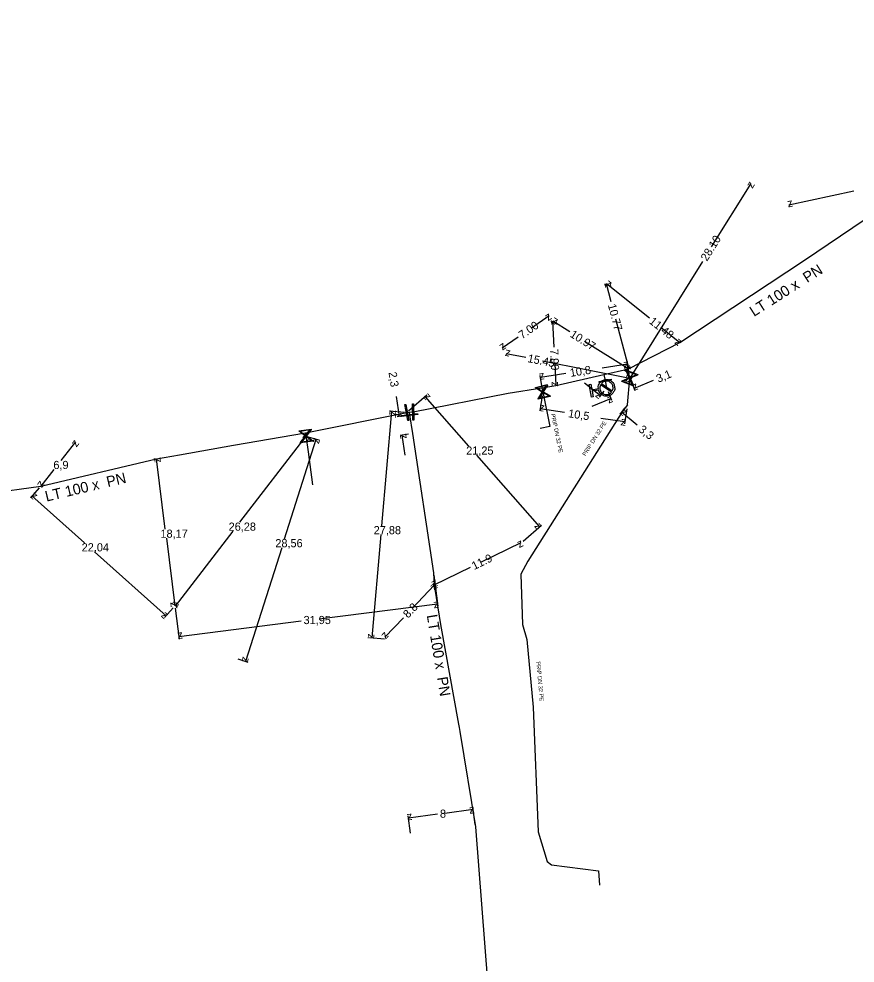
# Model space of a CAD drawing. Extents: x -643544 to -637295, y -1119190 to -1111715.
# Drawn here: x -641711.9 to -641609.4, y -1114649.5 to -1114533.8 of the extents above; entities that cross this region are included whole.
import ezdxf

# ---------------------------------------------------------------- set-up
doc = ezdxf.new("R2010")
doc.units = 0
for name, color, linetype in [('Default', 7, 'Continuous'), ('VP Hydrant', 7, 'Continuous'), ('VP Kótování', 7, 'Continuous'), ('VP Popis přípojky', 7, 'Continuous'), ('VP Přípojka', 7, 'Continuous'), ('VP Řad', 7, 'Continuous'), ('VP Řad - popis', 7, 'Continuous'), ('VP Šoupě', 7, 'Continuous')]:
    doc.layers.add(name, color=color, linetype=linetype)

msp = doc.modelspace()

# ---------------------------------------------------------------- linework, layer by layer
at = {"layer": 'Default'}
for points in [[(-641640.8617918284, -1114579.065443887), (-641640.8975815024, -1114578.7066573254), (-641640.6883984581, -1114578.4063442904), (-641640.4525226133, -1114578.067399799), (-641640.0432853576, -1114577.9926076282), (-641639.6359694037, -1114577.9181665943), (-641639.2960642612, -1114578.1538668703), (-641638.9561591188, -1114578.3895671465), (-641638.8813669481, -1114578.7988044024), (-641638.8072770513, -1114579.2041990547), (-641639.0418411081, -1114579.5448892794), (-641639.276405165, -1114579.8855795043), (-641639.683721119, -1114579.960020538), (-641640.0929583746, -1114580.0348127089), (-641640.4334730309, -1114579.8012093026), (-641640.7372775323, -1114579.5946498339), (-641640.828784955, -1114579.246046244)], [(-641639.1477845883, -1114579.361733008), (-641639.0157649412, -1114579.1172173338), (-641639.06773321, -1114578.8328646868), (-641639.1281287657, -1114578.5024007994), (-641639.4044056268, -1114578.3106651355), (-641639.6806824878, -1114578.1189294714), (-641640.0130676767, -1114578.179676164), (-641640.2974203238, -1114578.2316444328), (-641640.4794336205, -1114578.441616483)], [(-641640.5830644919, -1114578.5915974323), (-641640.7189267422, -1114578.83681538), (-641640.6662561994, -1114579.1250106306), (-641640.6055095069, -1114579.4573958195), (-641640.3294082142, -1114579.648170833), (-641640.0533069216, -1114579.8389458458), (-641639.7209217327, -1114579.7781991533), (-641639.4327264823, -1114579.7255286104), (-641639.2514154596, -1114579.511713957)]]:
    msp.add_open_spline(points, degree=3, dxfattribs=at)
at = {"layer": 'VP Hydrant'}
for points in [[(-641640.828784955, -1114579.246046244), (-641641.6357316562, -1114579.3935237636), (-641641.5117803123, -1114580.0717432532), (-641641.6923826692, -1114580.1047501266), (-641641.9732922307, -1114578.5677087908), (-641641.7926898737, -1114578.5347019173), (-641641.6687385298, -1114579.2129214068), (-641640.8617918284, -1114579.065443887)], [(-641639.2514154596, -1114579.511713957), (-641640.5830644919, -1114578.5915974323)], [(-641640.4794336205, -1114578.441616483), (-641639.1477845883, -1114579.361733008)]]:
    msp.add_lwpolyline(points, dxfattribs=at)
at = {"layer": 'VP Kótování'}
for points in [[(-641626.974277, -1114561.6799580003), (-641622.144, -1114553.93)], [(-641609.561899, -1114554.898722), (-641617.51, -1114556.59)], [(-641628.102923, -1114563.490818), (-641637.007, -1114577.777)], [(-641639.282511, -1114568.457922), (-641639.86, -1114566.244)], [(-641634.610414, -1114570.436061), (-641639.86, -1114566.244)], [(-641649.04378, -1114571.624682), (-641646.891326, -1114570.128413)], [(-641644.373084, -1114572.098107), (-641646.421, -1114570.805)], [(-641646.280099, -1114573.9738690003), (-641646.421, -1114570.805)], [(-641638.743959, -1114570.522567), (-641637.142, -1114576.664)], [(-641633.198381, -1114571.563641), (-641630.89, -1114573.4070000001)], [(-641650.695603, -1114572.772938), (-641652.638326, -1114574.123413)], [(-641642.565613, -1114573.239391), (-641637.142, -1114576.664)], [(-641649.738396, -1114575.277075), (-641652.1680000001, -1114574.8)], [(-641647.687113, -1114575.6798630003), (-641637.007, -1114577.777)], [(-641637.085606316, -1114577.28321761), (-641637.325205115, -1114575.77812649)], [(-641646.192487, -1114575.9442730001), (-641646.0700000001, -1114578.699)], [(-641640.393115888, -1114576.51966198), (-641637.285901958, -1114576.02501769)], [(-641647.751305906, -1114578.98111403), (-641647.990904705, -1114577.47602291)], [(-641644.844387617, -1114577.2282698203), (-641647.951601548, -1114577.72291411)], [(-641634.160855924, -1114578.09834687), (-641636.466047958, -1114579.0658641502)], [(-641642.563065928, -1114578.34548019), (-641640.611976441, -1114579.90857002)], [(-641636.813496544, -1114578.23803841), (-641636.369296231, -1114579.29638336)], [(-641665.630453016, -1114580.01931571), (-641665.256995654, -1114582.49126426)], [(-641664.11263, -1114581.807989), (-641661.8649370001, -1114579.833162)], [(-641656.746955, -1114586.112827), (-641662.090307, -1114580.031173)], [(-641647.747228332, -1114579.96931069), (-641648.023765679, -1114581.80382454)], [(-641641.629678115, -1114581.23310286), (-641639.324486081, -1114580.26558558)], [(-641640.178056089, -1114579.36693932), (-641640.768285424, -1114580.10367897)], [(-641639.671934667, -1114579.43775983), (-641639.227734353, -1114580.49610478)], [(-641645.025338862, -1114582.00298744), (-641647.986501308, -1114581.5566174)], [(-641637.602617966, -1114581.4302179), (-641638.192847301, -1114582.16695755)], [(-641637.364528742, -1114581.53441427), (-641637.641066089, -1114583.36892812)], [(-641667.410203, -1114595.865571), (-641666.178915, -1114581.844338)], [(-641664.63685, -1114581.979756), (-641666.477765, -1114581.8180940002)], [(-641664.485389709, -1114582.37469147), (-641665.504190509, -1114582.52860999)], [(-641640.564964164, -1114582.67535095), (-641637.603801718, -1114583.12172099)], [(-641636.085448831, -1114583.53493843), (-641638.036538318, -1114581.9718486)], [(-641684.800773, -1114595.4353070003), (-641676.6803180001, -1114584.899419)], [(-641676.474386, -1114585.058139), (-641676.442705, -1114585.082557)], [(-641676.426024, -1114584.9656510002), (-641675.174401, -1114585.3624000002)], [(-641664.141808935, -1114584.64888413), (-641665.160609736, -1114584.80280265)], [(-641664.539957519, -1114587.23740546), (-641664.913414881, -1114584.76545691)], [(-641706.718875, -1114587.877591), (-641704.917701, -1114585.606272)], [(-641705.14806, -1114585.423595), (-641705.152761, -1114585.419867)], [(-641679.324431, -1114597.461652), (-641675.4603770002, -1114585.271749)], [(-641655.780493, -1114587.212827), (-641648.064307, -1114595.995173)], [(-641695.307681, -1114587.697231), (-641695.3255420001, -1114587.699465)], [(-641693.947982, -1114596.296475), (-641695.027861, -1114587.662234)], [(-641707.591184, -1114588.977591), (-641709.204701, -1114591.012272)], [(-641709.43506, -1114590.829595), (-641709.4397610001, -1114590.825867)], [(-641709.399736, -1114591.239842), (-641710.479644, -1114592.450084)], [(-641703.845346, -1114597.96785), (-641710.279908, -1114592.226241)], [(-641685.648589, -1114596.535307), (-641692.723318, -1114605.714419)], [(-641650.08663, -1114597.771989), (-641647.838937, -1114595.797162)], [(-641693.810406, -1114597.396475), (-641692.772861, -1114605.692234)], [(-641667.506801, -1114596.965571), (-641668.617915, -1114609.618338)], [(-641679.673118, -1114598.561652), (-641684.0903770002, -1114612.496749)], [(-641655.255197, -1114600.355357), (-641650.32221, -1114597.948127)], [(-641702.612588, -1114599.06785), (-641693.834908, -1114606.900241)], [(-641656.569267, -1114600.9966040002), (-641661.018407, -1114603.167723)], [(-641661.022095, -1114601.950596), (-641660.540325, -1114605.733038)], [(-641663.6688420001, -1114605.9996), (-641660.972419, -1114603.15844)], [(-641692.954736, -1114605.913842), (-641694.0346440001, -1114607.1240840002)], [(-641693.052681, -1114605.7272310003), (-641693.0705420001, -1114605.729465)], [(-641692.517386, -1114605.873139), (-641692.485705, -1114605.897557)], [(-641675.0959160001, -1114607.284563), (-641660.578229, -1114605.435442)], [(-641692.7170950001, -1114605.9875960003), (-641692.235325, -1114609.770038)], [(-641677.290276, -1114607.564059), (-641692.2732290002, -1114609.472442)], [(-641664.753964, -1114607.142968), (-641667.029358, -1114609.540497)], [(-641667.07585, -1114609.753756), (-641668.916765, -1114609.592094)], [(-641685.056024, -1114612.190651), (-641683.804401, -1114612.5874)], [(-641660.576462, -1114631.213668), (-641664.146919, -1114631.704234)], [(-641659.693015, -1114631.092286), (-641656.220919, -1114630.615234)], [(-641655.965835, -1114632.471792), (-641656.261754, -1114630.318026)], [(-641663.891835, -1114633.560792), (-641664.187754, -1114631.407026)]]:
    msp.add_lwpolyline(points, dxfattribs=at)
at = {"layer": 'VP Přípojka'}
for points in [[(-641637.29, -1114581.04), (-641637.007, -1114577.777), (-641637.279, -1114576.693)], [(-641640.169968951, -1114577.34926048), (-641640.022358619, -1114578.11810563), (-641639.865438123, -1114578.9767214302)], [(-641647.7966966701, -1114578.97070122), (-641647.67269959, -1114579.47489642), (-641646.795267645, -1114583.69966981), (-641647.99570532, -1114583.9688682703)], [(-641637.29, -1114581.04), (-641637.85, -1114581.79), (-641649.5, -1114600.23), (-641650.35, -1114601.82), (-641650.16, -1114607.99), (-641649.62, -1114609.81), (-641648.85, -1114618.09), (-641648.25, -1114633.3800000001), (-641647.15, -1114637.01), (-641646.59, -1114637.42), (-641640.83, -1114638.17), (-641640.709, -1114639.931)], [(-641676.769, -1114584.482), (-641676.712, -1114584.875), (-641676.442, -1114586.817), (-641675.882, -1114590.858)]]:
    msp.add_lwpolyline(points, dxfattribs=at)
at = {"layer": 'VP Řad'}
for points in [[(-641664.044, -1114581.95), (-641663.56, -1114581.9340000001), (-641651.899, -1114579.642), (-641647.7966966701, -1114578.97070122), (-641646.063, -1114578.687), (-641640.169968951, -1114577.34926048), (-641637.279, -1114576.693), (-641637.1510000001, -1114576.664), (-641630.89, -1114573.4070000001), (-641615.608, -1114563.331), (-641606.7634242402, -1114557.35938096), (-641586.240897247, -1114544.80244461), (-641580.483, -1114540.727), (-641575.399598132, -1114537.57020346), (-641572.667532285, -1114536.03701411), (-641569.77, -1114533.79), (-641568.18, -1114533.77)], [(-641695.01, -1114587.66), (-641692.205, -1114587.171), (-641685.591, -1114586.019), (-641676.769, -1114584.482), (-641664.338, -1114582.006), (-641664.044, -1114581.95)], [(-641664.044, -1114581.95), (-641663.991, -1114582.3), (-641663.647419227, -1114584.57419266), (-641661.06, -1114601.653)], [(-641709.2000000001, -1114591.016), (-641695.01, -1114587.66)], [(-641736.386, -1114594.75), (-641736.381, -1114594.749), (-641735.834, -1114594.679), (-641735.6240000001, -1114594.645), (-641726.439, -1114593.384), (-641722.237, -1114592.81), (-641709.2000000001, -1114591.016)], [(-641661.06, -1114601.653), (-641660.976, -1114603.162), (-641660.89730146, -1114603.65669031), (-641660.212099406, -1114607.96379456), (-641658.002551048, -1114620.1999309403), (-641657.935, -1114620.587), (-641657.853006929, -1114621.08393512), (-641655.925, -1114632.769)], [(-641655.925, -1114632.769), (-641654.05, -1114656.995)]]:
    msp.add_lwpolyline(points, dxfattribs=at)
at = {"layer": 'VP Šoupě'}
for points in [[(-641637.4265429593, -1114576.8020592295), (-641636.0330482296, -1114577.3571920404), (-641636.0574437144, -1114577.418429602), (-641636.1770644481, -1114577.465383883), (-641636.9483039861, -1114577.7983234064), (-641636.5637855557, -1114578.689449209), (-641636.5881810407, -1114578.7506867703), (-641637.9816757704, -1114578.1955539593), (-641637.9572802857, -1114578.1343163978), (-641637.0639749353, -1114577.7522430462), (-641637.3969144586, -1114576.9810035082), (-641637.4509384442, -1114576.8632967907), (-641637.4265429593, -1114576.8020592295)], [(-641637.31494903, -1114576.9474307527), (-641636.9830992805, -1114577.7174477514), (-641636.2147141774, -1114577.3857362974), (-641637.31494903, -1114576.9474307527)], [(-641639.2769722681, -1114578.0227303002), (-641640.7500687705, -1114578.3055494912), (-641640.7677449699, -1114578.2134809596), (-641639.2946484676, -1114577.9306617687), (-641639.2769722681, -1114578.0227303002)], [(-641636.6950120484, -1114578.6072126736), (-641637.0291796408, -1114577.8331187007), (-641637.8013706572, -1114578.1664675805), (-641636.6950120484, -1114578.6072126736)], [(-641646.7652896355, -1114580.0240841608), (-641648.2218873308, -1114580.3823063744), (-641648.2376295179, -1114580.3182957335), (-641648.1675817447, -1114580.210559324), (-641647.7335154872, -1114579.4913614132), (-641648.5643673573, -1114578.98971932), (-641648.5801095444, -1114578.9257086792), (-641647.1235118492, -1114578.5674864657), (-641647.107769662, -1114578.6314971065), (-641647.6126064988, -1114579.4616261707), (-641646.8934085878, -1114579.8956924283), (-641646.7810318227, -1114579.96007352), (-641646.7652896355, -1114580.0240841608)], [(-641648.4097849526, -1114578.9803640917), (-641647.6879286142, -1114579.4160392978), (-641647.2533260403, -1114578.6959552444), (-641648.4097849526, -1114578.9803640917)], [(-641646.9405928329, -1114579.970653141), (-641647.6581933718, -1114579.536948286), (-641648.0906506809, -1114580.2534877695), (-641646.9405928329, -1114579.970653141)], [(-641664.4719568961, -1114581.0129399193), (-641664.0812732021, -1114582.9744103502), (-641664.203865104, -1114582.998828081), (-641664.5945487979, -1114581.03735765), (-641664.4719568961, -1114581.0129399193)], [(-641663.5309531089, -1114580.9327399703), (-641663.4648731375, -1114582.9316480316), (-641663.5898048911, -1114582.9357780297), (-641663.6558848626, -1114580.9368699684), (-641663.5309531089, -1114580.9327399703)], [(-641662.9912824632, -1114582.2377156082), (-641664.9755931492, -1114582.4877378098), (-641664.9912195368, -1114582.3637183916), (-641663.0069088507, -1114582.1136961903), (-641662.9912824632, -1114582.2377156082)], [(-641675.8629392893, -1114585.5108856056), (-641677.3479216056, -1114585.7226107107), (-641677.3572259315, -1114585.6573526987), (-641677.2768203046, -1114585.5571091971), (-641676.7734438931, -1114584.8845979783), (-641677.5503423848, -1114584.3028864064), (-641677.5596467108, -1114584.2376283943), (-641676.0746643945, -1114584.0259032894), (-641676.0653600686, -1114584.0911613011), (-641676.6501787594, -1114584.8670231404), (-641675.9776675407, -1114585.370399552), (-641675.8722436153, -1114585.4456275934), (-641675.8629392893, -1114585.5108856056)], [(-641677.3955953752, -1114584.308936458), (-641676.7205987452, -1114584.8141779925), (-641676.216600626, -1114584.1408383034), (-641677.3955953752, -1114584.308936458)], [(-641676.0320662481, -1114585.4403012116), (-641676.7030239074, -1114584.9374431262), (-641677.204535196, -1114585.6074689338), (-641676.0320662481, -1114585.4403012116)]]:
    msp.add_lwpolyline(points, dxfattribs=at)

# ---------------------------------------------------------------- texts
at = {"layer": 'VP Kótování'}
for s, rotation, p in [('z', 58.06617856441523, (-641621.9841398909, -1114554.6187994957)), ('z', 192.01278517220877, (-641617.1250143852, -1114555.9968844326)), ('28.10', 58.06617856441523, (-641627.5463581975, -1114563.5431226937)), ('z', 104.61951508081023, (-641639.2499888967, -1114566.6016121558)), ('z', 141.39085775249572, (-641639.1572873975, -1114566.1652916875)), ('10.77', 284.6195349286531, (-641639.7032225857, -1114568.8260276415)), ('z', 34.80489422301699, (-641647.0164843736, -1114570.824355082)), ('7.00', 34.80489422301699, (-641650.2049361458, -1114573.040792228)), ('z', 92.54591923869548, (-641645.8992835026, -1114571.282296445)), ('z', 147.7306357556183, (-641645.7312761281, -1114570.649176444)), ('11.48', 321.3908776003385, (-641634.7270610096, -1114570.9827725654)), ('10.97', 327.7306556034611, (-641644.4286470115, -1114572.6543558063)), ('z', 214.8049316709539, (-641652.5131680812, -1114573.427470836)), ('z', 321.3908379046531, (-641631.5927126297, -1114573.4857080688)), ('z', 168.89076927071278, (-641651.5810291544, -1114574.4057092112)), ('7.90', 272.5459390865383, (-641646.7685004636, -1114574.2458321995)), ('15.45', 348.8907891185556, (-641649.5894208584, -1114575.8158758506)), ('z', 9.045144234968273, (-641637.7010780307, -1114576.597406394)), ('10,8', 9.04514423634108, (-641644.2719989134, -1114577.6434458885)), ('z', 327.7306159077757, (-641637.8317239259, -1114576.8198233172)), ('z', 284.61955252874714, (-641637.7520113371, -1114576.3063882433)), ('3,1', 22.7683884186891, (-641633.5063140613, -1114578.365881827)), ('2,3', 278.5911690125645, (-641666.5784599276, -1114577.0914733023)), ('z', 189.0451442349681, (-641647.5364254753, -1114577.150525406)), ('z', 348.8908067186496, (-641637.5939705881, -1114578.1712911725)), ('z', 238.06615871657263, (-641637.1668598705, -1114577.0882004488)), ('z', 272.5459566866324, (-641646.5917168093, -1114578.221703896)), ('z', 202.7683884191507, (-641636.1985130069, -1114578.4113222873)), ('z', 131.30261796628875, (-641661.384672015, -1114580.0767719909)), ('z', 321.30049369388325, (-641641.3148123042, -1114579.9861699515)), ('z', 22.76838841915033, (-641639.5920210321, -1114580.9201274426)), ('z', 171.427689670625, (-641647.4175583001, -1114581.1367318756)), ('10,5', 351.4276896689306, (-641644.6054533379, -1114582.5719304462)), ('z', 141.3004936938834, (-641637.3337024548, -1114581.8942486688)), ('z', 84.98138665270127, (-641665.7245715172, -1114582.386160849)), ('z', 278.59116901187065, (-641665.8260768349, -1114582.0715660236)), ('z', 351.42768967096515, (-641638.1727447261, -1114583.5416065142)), ('3,3', 321.30049369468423, (-641636.0078488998, -1114584.2377742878)), ('z', 52.37705143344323, (-641676.5895266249, -1114585.6006728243)), ('z', 72.4120104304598, (-641675.1348350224, -1114585.8994610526)), ('z', 98.59116901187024, (-641664.3443337, -1114585.1851551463)), ('z', 51.58533835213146, (-641704.8366079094, -1114586.3087133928)), ('z', 97.12895134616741, (-641694.4696748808, -1114588.0963172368)), ('z', 231.58531850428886, (-641709.2857938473, -1114590.309830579)), ('z', 138.25723697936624, (-641709.5739435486, -1114592.1860639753)), ('z', 311.30259811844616, (-641648.7699419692, -1114595.9495737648)), ('z', 26.011710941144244, (-641650.5522847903, -1114598.6167566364)), ('11.9', 26.011710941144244, (-641656.0803785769, -1114601.3143902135)), ('z', 46.49718665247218, (-641660.953943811, -1114603.8653053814)), ('z', 206.01174838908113, (-641660.7883326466, -1114602.4990932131)), ('z', 277.1289314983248, (-641693.3310469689, -1114605.25815057)), ('z', 232.3770315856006, (-641692.8141091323, -1114605.0131651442)), ('8.8', 46.49718665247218, (-641664.1847767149, -1114607.269560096)), ('z', 7.258687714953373, (-641661.011047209, -1114605.9946095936)), ('z', 318.2572171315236, (-641694.5408724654, -1114606.94041778)), ('z', 187.25866786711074, (-641691.8404105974, -1114608.9132745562)), ('z', 264.9813668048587, (-641669.072258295, -1114609.076514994)), ('z', 226.49722410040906, (-641667.0478336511, -1114608.8336316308)), ('z', 252.41199058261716, (-641684.4159187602, -1114611.8690368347)), ('z', 187.82320318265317, (-641663.719630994, -1114631.1408292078)), ('z', 7.8232230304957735, (-641656.6482068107, -1114631.1786389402))]:
    msp.add_text(s, height=1, rotation=rotation, dxfattribs=at).set_placement(p)
for s, p in [('21,25', (-641657.058951, -1114587.1628270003)), ('6,9', (-641707.658936, -1114588.9275910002)), ('26,28', (-641686.175395, -1114596.485307)), ('18,17', (-641694.532697, -1114597.3464750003)), ('27,88', (-641668.395453, -1114596.915571)), ('28,56', (-641680.449519, -1114598.511652)), ('22,04', (-641704.187555, -1114599.01785)), ('31,95', (-641676.990276, -1114607.924311)), ('8', (-641660.276462, -1114631.652977))]:
    msp.add_text(s, height=1, dxfattribs=at).set_placement(p)
at = {"layer": 'VP Popis přípojky'}
for rotation, p in [(281.7328099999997, (-641646.671084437, -1114582.20763462)), (57.71617000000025, (-641642.440413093, -1114587.38262082)), (275.31298146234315, (-641648.4799259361, -1114612.5241490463))]:
    msp.add_text('PRIP DN 32 PE', height=0.5, rotation=rotation, dxfattribs=at).set_placement(p)
at = {"layer": 'VP Řad - popis'}
for rotation, p in [(32.45284470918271, (-641621.7909900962, -1114570.2978064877)), (13.3061999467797, (-641708.5063992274, -1114592.9255500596)), (279.37095504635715, (-641661.8973256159, -1114606.8508367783))]:
    msp.add_text('LT 100 x  PN ', height=1.2999999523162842, rotation=rotation, dxfattribs=at).set_placement(p)

doc.saveas('drawing.dxf')
